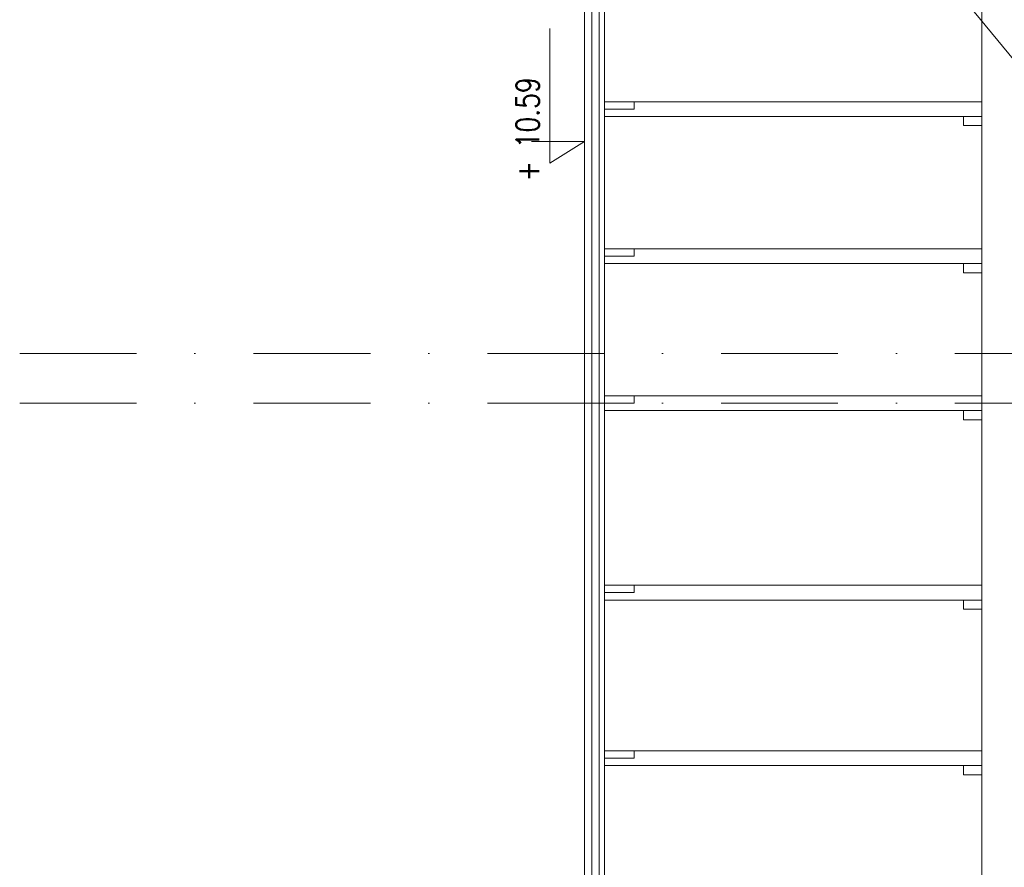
# Model space of a CAD drawing. Header units: millimetres. Extents: x 23192 to 177760, y -399809 to -79279.
# Tile 736 of 830: x 79481 to 80016, y -195881 to -195420. Entities that reach past the tile are written whole.
import ezdxf

# ---------------------------------------------------------------- set-up
doc = ezdxf.new("R2010")
doc.units = ezdxf.units.MM
doc.linetypes.add('DASHDOT', pattern=[25.4, 12.7, -6.35, 0, -6.35])
doc.layers.get('0').update_dxf_attribs({"lineweight": 0})
for name, color, linetype, lineweight in [('!! 0_ Istn-widok', 1, 'Continuous', 15), ('!! 0_Osie', 1, 'DASHDOT', 13), ('!! wymiary osi', 250, 'Continuous', 9), ('0-osie-liniA', 14, 'DASHDOT', 5), ('0-rzedne-blok', 62, 'Continuous', 13)]:
    doc.layers.add(name, color=color, linetype=linetype, lineweight=lineweight)
doc.styles.add('DEUTSCH', font='SIMPLEX8')

# ---------------------------------------------------------------- blocks, each defined once
blk = doc.blocks.new('BLOK OSIE BCE - WSCH')
at = {"layer": '0-osie-liniA', "ltscale": 5}
for points in [[(116908.94404, -195600.0883), (118783.39605, -195600.0883)], [(116908.94404, -195627.0883), (118635.84276, -195627.0883)]]:
    blk.add_lwpolyline(points, dxfattribs=at)
blk = doc.blocks.new('D_kota')
for p, q in [((8.66, 0), (8.66, 23.02)), ((-0.76, 15), (8.66, 15)), ((8.66, 0), (-0.76, 15))]:
    blk.add_line(p, q)
blk.add_lwpolyline([(-0.76, 15), (57.9, 15)])
at = {"style": 'DEUTSCH', "width": 0.8}
blk.add_attdef('POZ.ARCH', (7.32, 19.66), '', height=10, dxfattribs=at)

msp = doc.modelspace()

# ---------------------------------------------------------------- linework, layer by layer
at = {"layer": '!! 0_ Istn-widok'}
for points in [[(79788.16809, -195158.8578), (79788.16809, -198058.62813)], [(79792.16809, -195163.70691), (79792.16809, -198058.62813)], [(79796.16809, -195168.55602), (79796.16809, -198058.62813)], [(79799.16809, -195172.19285), (79799.16809, -198019.12813)], [(80004.16809, -195172.19285), (80004.16809, -198019.12813)], [(80163.71765, -195614.12813), (79808.17608, -195183.11304)], [(79799.16809, -195472.62813), (79799.16809, -195464.62813)], [(79799.16809, -195468.62813), (79815.16809, -195468.62813), (79815.16809, -195464.62813)], [(80004.16809, -195464.62813), (79799.16809, -195464.62813)], [(80004.16809, -195472.62813), (79799.16809, -195472.62813)], [(79799.16809, -195552.62813), (79799.16809, -195544.62813)], [(79799.16809, -195548.62813), (79815.16809, -195548.62813), (79815.16809, -195544.62813)], [(80004.16809, -195544.62813), (79799.16809, -195544.62813)], [(80004.16809, -195552.62813), (79799.16809, -195552.62813)], [(79799.16809, -195632.62813), (79799.16809, -195624.62813)], [(79799.16809, -195628.62813), (79815.16809, -195628.62813), (79815.16809, -195624.62813)], [(80004.16809, -195624.62813), (79799.16809, -195624.62813)], [(80004.16809, -195632.62813), (79799.16809, -195632.62813)], [(79799.16809, -195735.62813), (79799.16809, -195727.62813)], [(79799.16809, -195731.62813), (79815.16809, -195731.62813), (79815.16809, -195727.62813)], [(80004.16809, -195727.62813), (79799.16809, -195727.62813)], [(80004.16809, -195735.62813), (79799.16809, -195735.62813)], [(79799.16809, -195825.62813), (79799.16809, -195817.62813)], [(79799.16809, -195821.62813), (79815.16809, -195821.62813), (79815.16809, -195817.62813)], [(80004.16809, -195817.62813), (79799.16809, -195817.62813)], [(80004.16809, -195825.62813), (79799.16809, -195825.62813)]]:
    msp.add_lwpolyline(points, dxfattribs=at)
at = {"layer": '!! wymiary osi'}
for points in [[(79994.16809, -195472.62813), (80004.16809, -195472.62813), (80004.16809, -195477.62813), (79994.16809, -195477.62813)], [(79994.16809, -195552.62813), (80004.16809, -195552.62813), (80004.16809, -195557.62813), (79994.16809, -195557.62813)], [(79994.16809, -195632.62813), (80004.16809, -195632.62813), (80004.16809, -195637.62813), (79994.16809, -195637.62813)], [(79994.16809, -195735.62813), (80004.16809, -195735.62813), (80004.16809, -195740.62813), (79994.16809, -195740.62813)], [(79994.16809, -195825.62813), (80004.16809, -195825.62813), (80004.16809, -195830.62813), (79994.16809, -195830.62813)]]:
    msp.add_lwpolyline(points, close=True, dxfattribs=at)

# ---------------------------------------------------------------- block references
at = {"layer": '!! 0_Osie'}
msp.add_blockref('BLOK OSIE BCE - WSCH', (-37427.71614, -1.53983), dxfattribs=at)
at = {"layer": '0-rzedne-blok'}
ref = msp.add_blockref('D_kota', (79788.16809, -195497.1348), dxfattribs=dict(at, xscale=1.250000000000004, yscale=1.250000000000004, zscale=1.250000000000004, rotation=90))
ref.add_attrib('POZ.ARCH', '+ 10.59', (79763.58815, -195507.96011), dxfattribs={"layer": '0', "height": 12.5, "rotation": 90, "style": 'DEUTSCH', "width": 0.8})

doc.saveas('drawing.dxf')
